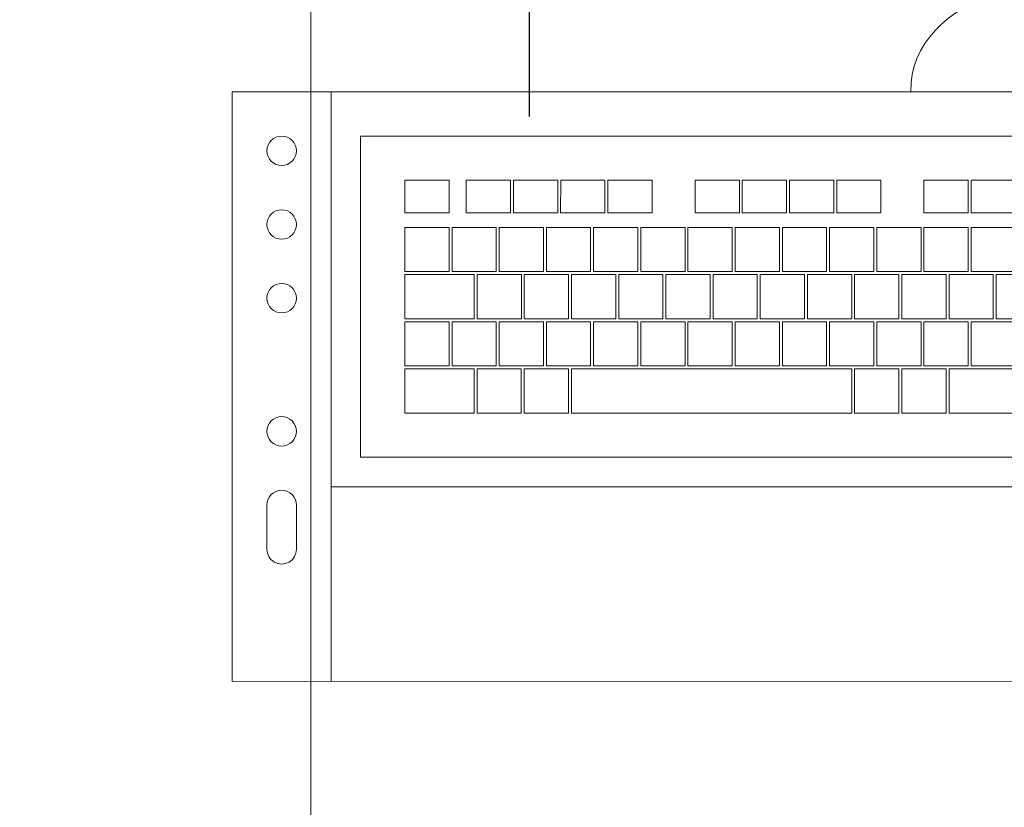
# Model space of a CAD drawing. Header units: millimetres. Extents: x -692150 to 2662533, y -92609 to 65084.
# Tile 586 of 656: x -36863 to -36529, y 23893 to 24160. Entities that reach past the tile are written whole.
import ezdxf
from ezdxf import colors
from ezdxf.entities.mleader import LeaderData, LeaderLine
from ezdxf.math import Vec2, Vec3

# ---------------------------------------------------------------- set-up
doc = ezdxf.new("R2010")
doc.units = ezdxf.units.MM
doc.layers.get('Defpoints').update_dxf_attribs({"color": 30})
doc.layers.add('00_АР_Номер мебели', color=1, linetype='Continuous', lineweight=13, plot=False)
doc.layers.add('00_АР_Подложка', color=7, linetype='Continuous', lineweight=0, true_color=0x9b9292)
doc.layers.add('09_АР_Мебель', color=7, linetype='Continuous', lineweight=9, true_color=0x000000)
doc.layers.add('06_АР_Мебель', color=4, linetype='Continuous', lineweight=9)
doc.layers.add('17_АР_Текст', color=235, linetype='Continuous', lineweight=0)
doc.layers.add('ЭОМ', color=7, linetype='Continuous')
doc.styles.add('_ТЕКСТОВЫЙ', font='arial.ttf', dxfattribs={"width": 0.8})
doc.styles.get("Standard").update_dxf_attribs({"font": 'arial.ttf'})

# ---------------------------------------------------------------- blocks, each defined once
blk = doc.blocks.new('_DotSmall')
at = {"color": 0, "linetype": 'ByBlock', "const_width": 0.5}
blk.add_lwpolyline([(-0.0625, 0, 1), (0.0625, 0, 1)], format="xyb", close=True, dxfattribs=at)
blk = doc.blocks.new('_Dot')
at = {"color": 0, "linetype": 'ByBlock', "lineweight": -2}
blk.add_line((-0.5, 0), (-1, 0), dxfattribs=at)
at = {"color": 0, "linetype": 'ByBlock', "const_width": 0.5}
blk.add_lwpolyline([(-0.25, 0, 1), (0.25, 0, 1)], format="xyb", close=True, dxfattribs=at)
blk = doc.blocks.new('Компьютер')
at = {"layer": '00_АР_Подложка', "lineweight": 0}
for p, q in [((-281.52, -8.22), (178.19, 8.05)), ((-274.45, -208.09), (-281.52, -8.22)), ((-248.04, -7.03), (-240.97, -206.91)), ((-237.52, -21.67), (135.25, -8.48)), ((-233.66, -130.6), (-237.52, -21.67)), ((-31.11, -29.37), (-46.11, -29.9)), ((-45.72, -40.9), (-46.11, -29.9)), ((-31.11, -29.37), (-30.73, -40.37)), ((-15.12, -28.81), (-30.12, -29.34)), ((-29.73, -40.33), (-30.12, -29.34)), ((-138.21, -33.16), (-153.2, -33.69)), ((-138.21, -33.16), (-137.83, -44.16)), ((-108.65, -32.12), (-123.64, -32.65)), ((-123.25, -43.64), (-123.64, -32.65)), ((-108.65, -32.12), (-108.26, -43.11)), ((-92.66, -31.55), (-107.65, -32.08)), ((-107.26, -43.08), (-107.65, -32.08)), ((-92.66, -31.55), (-92.27, -42.55)), ((-76.67, -30.99), (-91.66, -31.52)), ((-91.27, -42.51), (-91.66, -31.52)), ((-76.67, -30.99), (-76.28, -41.98)), ((-60.68, -30.42), (-75.67, -30.95)), ((-75.28, -41.94), (-75.67, -30.95)), ((-60.68, -30.42), (-60.29, -41.41)), ((-207, -35.6), (-222, -36.13)), ((-221.61, -47.12), (-222, -36.13)), ((-207, -35.6), (-206.62, -46.59)), ((-186.18, -34.86), (-201.17, -35.39)), ((-200.79, -46.39), (-201.17, -35.39)), ((-186.18, -34.86), (-185.8, -45.85)), ((-170.19, -34.3), (-185.18, -34.83)), ((-184.8, -45.82), (-185.18, -34.83)), ((-170.19, -34.3), (-169.81, -45.29)), ((-154.2, -33.73), (-169.19, -34.26)), ((-168.81, -45.25), (-169.19, -34.26)), ((-154.2, -33.73), (-153.82, -44.72)), ((-152.82, -44.69), (-153.2, -33.69)), ((-14.74, -39.8), (-29.73, -40.33)), ((-108.26, -43.11), (-123.25, -43.64)), ((-92.27, -42.55), (-107.26, -43.08)), ((-76.28, -41.98), (-91.27, -42.51)), ((-60.29, -41.41), (-75.28, -41.94)), ((-30.73, -40.37), (-45.72, -40.9)), ((-206.62, -46.59), (-221.61, -47.12)), ((-185.8, -45.85), (-200.79, -46.39)), ((-169.81, -45.29), (-184.8, -45.82)), ((-153.82, -44.72), (-168.81, -45.25)), ((-137.83, -44.16), (-152.82, -44.69)), ((-77.52, -47.03), (-62.53, -46.5)), ((-62.53, -46.5), (-62, -61.49)), ((-61.53, -46.46), (-46.54, -45.93)), ((-61, -61.45), (-61.53, -46.46)), ((-46.54, -45.93), (-46.01, -60.92)), ((-45.54, -45.89), (-30.55, -45.36)), ((-45.01, -60.89), (-45.54, -45.89)), ((-30.55, -45.36), (-30.02, -60.35)), ((-29.55, -45.33), (-14.56, -44.8)), ((-29.02, -60.32), (-29.55, -45.33)), ((-173.46, -50.42), (-158.47, -49.89)), ((-158.47, -49.89), (-157.94, -64.88)), ((-157.47, -49.86), (-142.48, -49.33)), ((-156.94, -64.85), (-157.47, -49.86)), ((-142.48, -49.33), (-141.95, -64.32)), ((-141.48, -49.29), (-126.49, -48.76)), ((-140.95, -64.28), (-141.48, -49.29)), ((-126.49, -48.76), (-125.96, -63.75)), ((-125.49, -48.72), (-110.5, -48.19)), ((-124.96, -63.71), (-125.49, -48.72)), ((-110.5, -48.19), (-109.97, -63.18)), ((-109.5, -48.16), (-94.51, -47.63)), ((-108.97, -63.15), (-109.5, -48.16)), ((-94.51, -47.63), (-93.98, -62.62)), ((-93.51, -47.59), (-78.52, -47.06)), ((-92.98, -62.58), (-93.51, -47.59)), ((-78.52, -47.06), (-77.99, -62.05)), ((-76.99, -62.02), (-77.52, -47.03)), ((-221.43, -52.12), (-206.44, -51.59)), ((-220.9, -67.11), (-221.43, -52.12)), ((-206.44, -51.59), (-205.91, -66.58)), ((-205.44, -51.55), (-190.45, -51.02)), ((-204.91, -66.54), (-205.44, -51.55)), ((-190.45, -51.02), (-189.92, -66.01)), ((-189.45, -50.99), (-174.46, -50.46)), ((-188.92, -65.98), (-189.45, -50.99)), ((-174.46, -50.46), (-173.93, -65.45)), ((-172.93, -65.41), (-173.46, -50.42)), ((-14.03, -59.79), (-29.02, -60.32)), ((-109.97, -63.18), (-124.96, -63.71)), ((-93.98, -62.62), (-108.97, -63.15)), ((-100.44, -63.85), (-85.45, -63.32)), ((-77.99, -62.05), (-92.98, -62.58)), ((-85.45, -63.32), (-84.92, -78.31)), ((-84.45, -63.28), (-69.46, -62.75)), ((-83.92, -78.27), (-84.45, -63.28)), ((-62, -61.49), (-76.99, -62.02)), ((-69.46, -62.75), (-68.93, -77.74)), ((-68.46, -62.72), (-53.47, -62.19)), ((-67.93, -77.71), (-68.46, -62.72)), ((-46.01, -60.92), (-61, -61.45)), ((-53.47, -62.19), (-52.94, -77.18)), ((-52.47, -62.15), (-37.48, -61.62)), ((-51.94, -77.14), (-52.47, -62.15)), ((-30.02, -60.35), (-45.01, -60.89)), ((-37.48, -61.62), (-36.95, -76.61)), ((-36.48, -61.58), (-21.49, -61.05)), ((-35.95, -76.57), (-36.48, -61.58)), ((-21.49, -61.05), (-20.96, -76.04)), ((-20.49, -61.02), (-5.5, -60.49)), ((-19.96, -76.01), (-20.49, -61.02)), ((-205.91, -66.58), (-220.9, -67.11)), ((-189.92, -66.01), (-204.91, -66.54)), ((-196.38, -67.24), (-181.39, -66.71)), ((-173.93, -65.45), (-188.92, -65.98)), ((-181.39, -66.71), (-180.86, -81.7)), ((-180.39, -66.68), (-165.4, -66.15)), ((-179.86, -81.67), (-180.39, -66.68)), ((-157.94, -64.88), (-172.93, -65.41)), ((-165.4, -66.15), (-164.87, -81.14)), ((-164.4, -66.11), (-149.41, -65.58)), ((-163.87, -81.1), (-164.4, -66.11)), ((-141.95, -64.32), (-156.94, -64.85)), ((-149.41, -65.58), (-148.88, -80.57)), ((-148.41, -65.54), (-133.42, -65.01)), ((-147.88, -80.54), (-148.41, -65.54)), ((-125.96, -63.75), (-140.95, -64.28)), ((-133.42, -65.01), (-132.89, -80.01)), ((-132.42, -64.98), (-117.43, -64.45)), ((-131.89, -79.97), (-132.42, -64.98)), ((-117.43, -64.45), (-116.9, -79.44)), ((-116.43, -64.41), (-101.44, -63.88)), ((-115.9, -79.4), (-116.43, -64.41)), ((-101.44, -63.88), (-100.91, -78.87)), ((-99.91, -78.84), (-100.44, -63.85)), ((-220.86, -68.11), (-197.38, -67.28)), ((-220.33, -83.1), (-220.86, -68.11)), ((-197.38, -67.28), (-196.85, -82.27)), ((-195.85, -82.23), (-196.38, -67.24)), ((-36.95, -76.61), (-51.94, -77.14)), ((-20.96, -76.04), (-35.95, -76.57)), ((-4.97, -75.48), (-19.96, -76.01)), ((-132.89, -80.01), (-147.88, -80.54)), ((-116.9, -79.44), (-131.89, -79.97)), ((-100.91, -78.87), (-115.9, -79.4)), ((-108.37, -80.14), (-93.38, -79.61)), ((-84.92, -78.31), (-99.91, -78.84)), ((-93.38, -79.61), (-92.85, -94.6)), ((-92.38, -79.57), (-77.39, -79.04)), ((-91.85, -94.56), (-92.38, -79.57)), ((-68.93, -77.74), (-83.92, -78.27)), ((-77.39, -79.04), (-76.86, -94.03)), ((-76.39, -79.01), (-61.4, -78.48)), ((-75.86, -94), (-76.39, -79.01)), ((-52.94, -77.18), (-67.93, -77.71)), ((-61.4, -78.48), (-60.87, -93.47)), ((-60.4, -78.44), (-45.41, -77.91)), ((-59.87, -93.43), (-60.4, -78.44)), ((-45.41, -77.91), (-44.88, -92.9)), ((-44.41, -77.87), (-29.42, -77.34)), ((-43.88, -92.87), (-44.41, -77.87)), ((-29.42, -77.34), (-28.89, -92.33)), ((-28.42, -77.31), (-13.43, -76.78)), ((-27.89, -92.3), (-28.42, -77.31)), ((-196.85, -82.27), (-220.33, -83.1)), ((-204.31, -83.53), (-189.32, -83)), ((-180.86, -81.7), (-195.85, -82.23)), ((-189.32, -83), (-188.79, -97.99)), ((-188.32, -82.97), (-173.33, -82.44)), ((-187.79, -97.96), (-188.32, -82.97)), ((-164.87, -81.14), (-179.86, -81.67)), ((-173.33, -82.44), (-172.8, -97.43)), ((-172.33, -82.4), (-157.34, -81.87)), ((-171.8, -97.39), (-172.33, -82.4)), ((-148.88, -80.57), (-163.87, -81.1)), ((-157.34, -81.87), (-156.81, -96.86)), ((-156.34, -81.84), (-141.35, -81.31)), ((-155.81, -96.83), (-156.34, -81.84)), ((-141.35, -81.31), (-140.82, -96.3)), ((-140.35, -81.27), (-125.36, -80.74)), ((-139.82, -96.26), (-140.35, -81.27)), ((-125.36, -80.74), (-124.83, -95.73)), ((-124.36, -80.7), (-109.37, -80.17)), ((-123.83, -95.69), (-124.36, -80.7)), ((-109.37, -80.17), (-108.84, -95.16)), ((-107.84, -95.13), (-108.37, -80.14)), ((-220.3, -84.1), (-205.31, -83.57)), ((-219.77, -99.09), (-220.3, -84.1)), ((-205.31, -83.57), (-204.78, -98.56)), ((-203.78, -98.52), (-204.31, -83.53)), ((-44.88, -92.9), (-59.87, -93.43)), ((-28.89, -92.33), (-43.88, -92.87)), ((-35.35, -93.56), (-11.86, -92.73)), ((-12.9, -91.77), (-27.89, -92.3)), ((-163.27, -98.09), (-68.33, -94.73)), ((-140.82, -96.3), (-155.81, -96.83)), ((-124.83, -95.73), (-139.82, -96.26)), ((-108.84, -95.16), (-123.83, -95.69)), ((-92.85, -94.6), (-107.84, -95.13)), ((-76.86, -94.03), (-91.85, -94.56)), ((-60.87, -93.47), (-75.86, -94)), ((-68.33, -94.73), (-67.8, -109.72)), ((-67.33, -94.7), (-52.34, -94.17)), ((-66.8, -109.69), (-67.33, -94.7)), ((-52.34, -94.17), (-51.81, -109.16)), ((-51.34, -94.13), (-36.35, -93.6)), ((-50.81, -109.12), (-51.34, -94.13)), ((-36.35, -93.6), (-35.82, -108.59)), ((-34.82, -108.55), (-35.35, -93.56)), ((-204.78, -98.56), (-219.77, -99.09)), ((-219.73, -100.09), (-196.25, -99.26)), ((-219.2, -115.08), (-219.73, -100.09)), ((-188.79, -97.99), (-203.78, -98.52)), ((-196.25, -99.26), (-195.72, -114.25)), ((-195.25, -99.22), (-180.26, -98.69)), ((-194.72, -114.21), (-195.25, -99.22)), ((-172.8, -97.43), (-187.79, -97.96)), ((-180.26, -98.69), (-179.73, -113.68)), ((-179.26, -98.66), (-164.27, -98.13)), ((-178.73, -113.65), (-179.26, -98.66)), ((-156.81, -96.86), (-171.8, -97.39)), ((-164.27, -98.13), (-163.74, -113.12)), ((-162.74, -113.08), (-163.27, -98.09)), ((-67.8, -109.72), (-162.74, -113.08)), ((-51.81, -109.16), (-66.8, -109.69)), ((-35.82, -108.59), (-50.81, -109.12)), ((-11.33, -107.72), (-34.82, -108.55)), ((-163.74, -113.12), (-178.73, -113.65)), ((-195.72, -114.25), (-219.2, -115.08)), ((-179.73, -113.68), (-194.72, -114.21)), ((139.11, -117.41), (-233.66, -130.6)), ((-243.3, -140.95), (149.45, -127.05)), ((-233.31, -140.59), (-243.3, -140.95)), ((-264.82, -147.9), (-264.29, -162.9)), ((-254.29, -162.54), (-254.83, -147.55)), ((185.27, -191.82), (-274.45, -208.09))]:
    blk.add_line(p, q, dxfattribs=at)
for centre in [(-264.07, -27.61), (-263.19, -52.6), (-262.3, -77.58), (-260.71, -122.74)]:
    blk.add_circle(centre, 5, dxfattribs=at)
for centre, start, end in [((-259.82, -147.73), 2.0267, 182.0267), ((-259.29, -162.72), 182.0267, 2.0267)]:
    blk.add_arc(centre, 5, start, end, dxfattribs=at)
blk.add_open_spline([(-51.66, -0.08), (-53.29, 32.49), (17.85, 54.71), (84.3, 31.82), (115.93, 42.23), (128.7, 63.32), (129.53, 97.58)], degree=3, knots=[0, 0, 0, 0, 111.099215, 156.303039, 180.580053, 211.421886, 211.421886, 211.421886, 211.421886], dxfattribs=at)
at = {"layer": '06_АР_Мебель', "lineweight": 0}
for p, q in [((-281.52, -8.22), (178.19, 8.05)), ((-274.45, -208.09), (-281.52, -8.22)), ((-248.04, -7.03), (-240.97, -206.91)), ((-237.52, -21.67), (135.25, -8.48)), ((-233.66, -130.6), (-237.52, -21.67)), ((-31.11, -29.37), (-46.11, -29.9)), ((-45.72, -40.9), (-46.11, -29.9)), ((-31.11, -29.37), (-30.73, -40.37)), ((-15.12, -28.81), (-30.12, -29.34)), ((-29.73, -40.33), (-30.12, -29.34)), ((-138.21, -33.16), (-153.2, -33.69)), ((-138.21, -33.16), (-137.83, -44.16)), ((-108.65, -32.12), (-123.64, -32.65)), ((-123.25, -43.64), (-123.64, -32.65)), ((-108.65, -32.12), (-108.26, -43.11)), ((-92.66, -31.55), (-107.65, -32.08)), ((-107.26, -43.08), (-107.65, -32.08)), ((-92.66, -31.55), (-92.27, -42.55)), ((-76.67, -30.99), (-91.66, -31.52)), ((-91.27, -42.51), (-91.66, -31.52)), ((-76.67, -30.99), (-76.28, -41.98)), ((-60.68, -30.42), (-75.67, -30.95)), ((-75.28, -41.94), (-75.67, -30.95)), ((-60.68, -30.42), (-60.29, -41.41)), ((-207, -35.6), (-222, -36.13)), ((-221.61, -47.12), (-222, -36.13)), ((-207, -35.6), (-206.62, -46.59)), ((-186.18, -34.86), (-201.17, -35.39)), ((-200.79, -46.39), (-201.17, -35.39)), ((-186.18, -34.86), (-185.8, -45.85)), ((-170.19, -34.3), (-185.18, -34.83)), ((-184.8, -45.82), (-185.18, -34.83)), ((-170.19, -34.3), (-169.81, -45.29)), ((-154.2, -33.73), (-169.19, -34.26)), ((-168.81, -45.25), (-169.19, -34.26)), ((-154.2, -33.73), (-153.82, -44.72)), ((-152.82, -44.69), (-153.2, -33.69)), ((-14.74, -39.8), (-29.73, -40.33)), ((-108.26, -43.11), (-123.25, -43.64)), ((-92.27, -42.55), (-107.26, -43.08)), ((-76.28, -41.98), (-91.27, -42.51)), ((-60.29, -41.41), (-75.28, -41.94)), ((-30.73, -40.37), (-45.72, -40.9)), ((-206.62, -46.59), (-221.61, -47.12)), ((-185.8, -45.85), (-200.79, -46.39)), ((-169.81, -45.29), (-184.8, -45.82)), ((-153.82, -44.72), (-168.81, -45.25)), ((-137.83, -44.16), (-152.82, -44.69)), ((-77.52, -47.03), (-62.53, -46.5)), ((-62.53, -46.5), (-62, -61.49)), ((-61.53, -46.46), (-46.54, -45.93)), ((-61, -61.45), (-61.53, -46.46)), ((-46.54, -45.93), (-46.01, -60.92)), ((-45.54, -45.89), (-30.55, -45.36)), ((-45.01, -60.89), (-45.54, -45.89)), ((-30.55, -45.36), (-30.02, -60.35)), ((-29.55, -45.33), (-14.56, -44.8)), ((-29.02, -60.32), (-29.55, -45.33)), ((-173.46, -50.42), (-158.47, -49.89)), ((-158.47, -49.89), (-157.94, -64.88)), ((-157.47, -49.86), (-142.48, -49.33)), ((-156.94, -64.85), (-157.47, -49.86)), ((-142.48, -49.33), (-141.95, -64.32)), ((-141.48, -49.29), (-126.49, -48.76)), ((-140.95, -64.28), (-141.48, -49.29)), ((-126.49, -48.76), (-125.96, -63.75)), ((-125.49, -48.72), (-110.5, -48.19)), ((-124.96, -63.71), (-125.49, -48.72)), ((-110.5, -48.19), (-109.97, -63.18)), ((-109.5, -48.16), (-94.51, -47.63)), ((-108.97, -63.15), (-109.5, -48.16)), ((-94.51, -47.63), (-93.98, -62.62)), ((-93.51, -47.59), (-78.52, -47.06)), ((-92.98, -62.58), (-93.51, -47.59)), ((-78.52, -47.06), (-77.99, -62.05)), ((-76.99, -62.02), (-77.52, -47.03)), ((-221.43, -52.12), (-206.44, -51.59)), ((-220.9, -67.11), (-221.43, -52.12)), ((-206.44, -51.59), (-205.91, -66.58)), ((-205.44, -51.55), (-190.45, -51.02)), ((-204.91, -66.54), (-205.44, -51.55)), ((-190.45, -51.02), (-189.92, -66.01)), ((-189.45, -50.99), (-174.46, -50.46)), ((-188.92, -65.98), (-189.45, -50.99)), ((-174.46, -50.46), (-173.93, -65.45)), ((-172.93, -65.41), (-173.46, -50.42)), ((-14.03, -59.79), (-29.02, -60.32)), ((-109.97, -63.18), (-124.96, -63.71)), ((-93.98, -62.62), (-108.97, -63.15)), ((-100.44, -63.85), (-85.45, -63.32)), ((-77.99, -62.05), (-92.98, -62.58)), ((-85.45, -63.32), (-84.92, -78.31)), ((-84.45, -63.28), (-69.46, -62.75)), ((-83.92, -78.27), (-84.45, -63.28)), ((-62, -61.49), (-76.99, -62.02)), ((-69.46, -62.75), (-68.93, -77.74)), ((-68.46, -62.72), (-53.47, -62.19)), ((-67.93, -77.71), (-68.46, -62.72)), ((-46.01, -60.92), (-61, -61.45)), ((-53.47, -62.19), (-52.94, -77.18)), ((-52.47, -62.15), (-37.48, -61.62)), ((-51.94, -77.14), (-52.47, -62.15)), ((-30.02, -60.35), (-45.01, -60.89)), ((-37.48, -61.62), (-36.95, -76.61)), ((-36.48, -61.58), (-21.49, -61.05)), ((-35.95, -76.57), (-36.48, -61.58)), ((-21.49, -61.05), (-20.96, -76.04)), ((-20.49, -61.02), (-5.5, -60.49)), ((-19.96, -76.01), (-20.49, -61.02)), ((-205.91, -66.58), (-220.9, -67.11)), ((-189.92, -66.01), (-204.91, -66.54)), ((-196.38, -67.24), (-181.39, -66.71)), ((-173.93, -65.45), (-188.92, -65.98)), ((-181.39, -66.71), (-180.86, -81.7)), ((-180.39, -66.68), (-165.4, -66.15)), ((-179.86, -81.67), (-180.39, -66.68)), ((-157.94, -64.88), (-172.93, -65.41)), ((-165.4, -66.15), (-164.87, -81.14)), ((-164.4, -66.11), (-149.41, -65.58)), ((-163.87, -81.1), (-164.4, -66.11)), ((-141.95, -64.32), (-156.94, -64.85)), ((-149.41, -65.58), (-148.88, -80.57)), ((-148.41, -65.54), (-133.42, -65.01)), ((-147.88, -80.54), (-148.41, -65.54)), ((-125.96, -63.75), (-140.95, -64.28)), ((-133.42, -65.01), (-132.89, -80.01)), ((-132.42, -64.98), (-117.43, -64.45)), ((-131.89, -79.97), (-132.42, -64.98)), ((-117.43, -64.45), (-116.9, -79.44)), ((-116.43, -64.41), (-101.44, -63.88)), ((-115.9, -79.4), (-116.43, -64.41)), ((-101.44, -63.88), (-100.91, -78.87)), ((-99.91, -78.84), (-100.44, -63.85)), ((-220.86, -68.11), (-197.38, -67.28)), ((-220.33, -83.1), (-220.86, -68.11)), ((-197.38, -67.28), (-196.85, -82.27)), ((-195.85, -82.23), (-196.38, -67.24)), ((-36.95, -76.61), (-51.94, -77.14)), ((-20.96, -76.04), (-35.95, -76.57)), ((-4.97, -75.48), (-19.96, -76.01)), ((-132.89, -80.01), (-147.88, -80.54)), ((-116.9, -79.44), (-131.89, -79.97)), ((-100.91, -78.87), (-115.9, -79.4)), ((-108.37, -80.14), (-93.38, -79.61)), ((-84.92, -78.31), (-99.91, -78.84)), ((-93.38, -79.61), (-92.85, -94.6)), ((-92.38, -79.57), (-77.39, -79.04)), ((-91.85, -94.56), (-92.38, -79.57)), ((-68.93, -77.74), (-83.92, -78.27)), ((-77.39, -79.04), (-76.86, -94.03)), ((-76.39, -79.01), (-61.4, -78.48)), ((-75.86, -94), (-76.39, -79.01)), ((-52.94, -77.18), (-67.93, -77.71)), ((-61.4, -78.48), (-60.87, -93.47)), ((-60.4, -78.44), (-45.41, -77.91)), ((-59.87, -93.43), (-60.4, -78.44)), ((-45.41, -77.91), (-44.88, -92.9)), ((-44.41, -77.87), (-29.42, -77.34)), ((-43.88, -92.87), (-44.41, -77.87)), ((-29.42, -77.34), (-28.89, -92.33)), ((-28.42, -77.31), (-13.43, -76.78)), ((-27.89, -92.3), (-28.42, -77.31)), ((-196.85, -82.27), (-220.33, -83.1)), ((-204.31, -83.53), (-189.32, -83)), ((-180.86, -81.7), (-195.85, -82.23)), ((-189.32, -83), (-188.79, -97.99)), ((-188.32, -82.97), (-173.33, -82.44)), ((-187.79, -97.96), (-188.32, -82.97)), ((-164.87, -81.14), (-179.86, -81.67)), ((-173.33, -82.44), (-172.8, -97.43)), ((-172.33, -82.4), (-157.34, -81.87)), ((-171.8, -97.39), (-172.33, -82.4)), ((-148.88, -80.57), (-163.87, -81.1)), ((-157.34, -81.87), (-156.81, -96.86)), ((-156.34, -81.84), (-141.35, -81.31)), ((-155.81, -96.83), (-156.34, -81.84)), ((-141.35, -81.31), (-140.82, -96.3)), ((-140.35, -81.27), (-125.36, -80.74)), ((-139.82, -96.26), (-140.35, -81.27)), ((-125.36, -80.74), (-124.83, -95.73)), ((-124.36, -80.7), (-109.37, -80.17)), ((-123.83, -95.69), (-124.36, -80.7)), ((-109.37, -80.17), (-108.84, -95.16)), ((-107.84, -95.13), (-108.37, -80.14)), ((-220.3, -84.1), (-205.31, -83.57)), ((-219.77, -99.09), (-220.3, -84.1)), ((-205.31, -83.57), (-204.78, -98.56)), ((-203.78, -98.52), (-204.31, -83.53)), ((-44.88, -92.9), (-59.87, -93.43)), ((-28.89, -92.33), (-43.88, -92.87)), ((-35.35, -93.56), (-11.86, -92.73)), ((-12.9, -91.77), (-27.89, -92.3)), ((-163.27, -98.09), (-68.33, -94.73)), ((-140.82, -96.3), (-155.81, -96.83)), ((-124.83, -95.73), (-139.82, -96.26)), ((-108.84, -95.16), (-123.83, -95.69)), ((-92.85, -94.6), (-107.84, -95.13)), ((-76.86, -94.03), (-91.85, -94.56)), ((-60.87, -93.47), (-75.86, -94)), ((-68.33, -94.73), (-67.8, -109.72)), ((-67.33, -94.7), (-52.34, -94.17)), ((-66.8, -109.69), (-67.33, -94.7)), ((-52.34, -94.17), (-51.81, -109.16)), ((-51.34, -94.13), (-36.35, -93.6)), ((-50.81, -109.12), (-51.34, -94.13)), ((-36.35, -93.6), (-35.82, -108.59)), ((-34.82, -108.55), (-35.35, -93.56)), ((-204.78, -98.56), (-219.77, -99.09)), ((-219.73, -100.09), (-196.25, -99.26)), ((-219.2, -115.08), (-219.73, -100.09)), ((-188.79, -97.99), (-203.78, -98.52)), ((-196.25, -99.26), (-195.72, -114.25)), ((-195.25, -99.22), (-180.26, -98.69)), ((-194.72, -114.21), (-195.25, -99.22)), ((-172.8, -97.43), (-187.79, -97.96)), ((-180.26, -98.69), (-179.73, -113.68)), ((-179.26, -98.66), (-164.27, -98.13)), ((-178.73, -113.65), (-179.26, -98.66)), ((-156.81, -96.86), (-171.8, -97.39)), ((-164.27, -98.13), (-163.74, -113.12)), ((-162.74, -113.08), (-163.27, -98.09)), ((-67.8, -109.72), (-162.74, -113.08)), ((-51.81, -109.16), (-66.8, -109.69)), ((-35.82, -108.59), (-50.81, -109.12)), ((-11.33, -107.72), (-34.82, -108.55)), ((-163.74, -113.12), (-178.73, -113.65)), ((-195.72, -114.25), (-219.2, -115.08)), ((-179.73, -113.68), (-194.72, -114.21)), ((139.11, -117.41), (-233.66, -130.6)), ((-243.3, -140.95), (149.45, -127.05)), ((-233.31, -140.59), (-243.3, -140.95)), ((-264.82, -147.9), (-264.29, -162.9)), ((-254.29, -162.54), (-254.83, -147.55)), ((185.27, -191.82), (-274.45, -208.09))]:
    blk.add_line(p, q, dxfattribs=at)
for centre in [(-264.07, -27.61), (-263.19, -52.6), (-262.3, -77.58), (-260.71, -122.74)]:
    blk.add_circle(centre, 5, dxfattribs=at)
for centre, start, end in [((-259.82, -147.73), 2.0267, 182.0267), ((-259.29, -162.72), 182.0267, 2.0267)]:
    blk.add_arc(centre, 5, start, end, dxfattribs=at)
blk.add_open_spline([(-51.66, -0.08), (-53.29, 32.49), (17.85, 54.71), (84.3, 31.82), (115.93, 42.23), (128.7, 63.32), (129.53, 97.58)], degree=3, knots=[0, 0, 0, 0, 111.099215, 156.303039, 180.580053, 211.421886, 211.421886, 211.421886, 211.421886], dxfattribs=at)
blk = doc.blocks.new('Тумба подкатная LIGHT')
at = {"layer": '06_АР_Мебель', "linetype": 'Continuous'}
blk.add_line((430, 500), (430, 0), dxfattribs=at)
at = {"flags": 1}
for tag, p in [('КОД_ОБОРУДОВАНИЯ', (57.28, 679.08)), ('ДОП_ИНФОРМАЦИЯ', (57.28, 626.93)), ('ДОГОВОР', (489.13, 518.24))]:
    blk.add_attdef(tag, p, '', height=25, dxfattribs=at)
at = {"layer": '00_АР_Номер мебели'}
blk.add_attdef('Номер', (29.84, 60.63), '', height=100, dxfattribs=at)
blk = doc.blocks.new('A$C723C25D3')
at = {"layer": 'ЭОМ', "color": 240, "linetype": 'Continuous', "lineweight": 30, "true_color": 0xed1f24}
for p, q in [((-125, 125), (-125, 250)), ((-125, 125), (-250, 125)), ((-125, 125), (0, 125)), ((-125, 125), (-125, 0)), ((-250, 0), (0, 0))]:
    blk.add_line(p, q, dxfattribs=at)
blk.add_arc((-125, 0), 125, 0, 180, dxfattribs=at)
for p in [(-200, 0), (-50, 0)]:
    blk.add_point(p, dxfattribs=at)
blk = doc.blocks.new('*U261')
at = {"color": 7, "linetype": 'Continuous'}
blk.add_blockref('Тумба подкатная LIGHT', (32, -679.76), dxfattribs=at)
at = {"layer": '09_АР_Мебель', "rotation": 357.9733182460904}
blk.add_blockref('Компьютер', (716.99, -243.34), dxfattribs=at)
at = {"layer": 'ЭОМ', "lineweight": 15, "rotation": 180}
for p in [(411, 0), (661, 0)]:
    blk.add_blockref('A$C723C25D3', p, dxfattribs=at)

msp = doc.modelspace()

# ---------------------------------------------------------------- block references
msp.add_blockref('*U261', (-37226.15, 24376.98))

# ---------------------------------------------------------------- leaders
at = {"layer": '17_АР_Текст', "lineweight": 18}
ml = msp.add_multileader_mtext('Standard', dxfattribs=at)
ml.set_content('Клиентский зал {\\L0,0}', color=256, style='_ТЕКСТОВЫЙ')
ml.set_leader_properties(lineweight=0)
ml.set_arrow_properties(name='DOT')
ml.build(insert=Vec2(0, 0))
ml.multileader.update_dxf_attribs({"text_left_attachment_type": 6, "text_right_attachment_type": 6, "dogleg_length": 0.36, "arrow_head_size": 50, "scale": 100})
ctx = ml.context
ctx.base_point, ctx.scale, ctx.char_height, ctx.arrow_head_size, ctx.landing_gap_size, ctx.plane_origin = Vec3(-37947.64, 48659.49), 100, 250, 50, 100, Vec3(-30901.1, 52193.22)
ctx.left_attachment, ctx.right_attachment, ctx.attachment_type = 6, 6, 2
notes = []
notes.append((ctx, [(0, (0, 0, 0), (0, 0), (1, 0), 1, [])]))
ctx.mtext.insert, ctx.mtext.width, ctx.mtext.defined_height, ctx.mtext.flow_direction = Vec3(-37847.64, 48959.49), 2751.8282, 815.52, 5
at = {"layer": '17_АР_Текст', "color": 1, "lineweight": 18}
ml = msp.add_multileader_mtext('Standard', dxfattribs=at)
ml.set_content('{\\C1;Карманы для бланков только в СОПС}', color=1, style='_ТЕКСТОВЫЙ')
ml.set_leader_properties(lineweight=0)
ml.set_arrow_properties(name='DOT')
ml.build(insert=Vec2(0, 0))
ml.multileader.update_dxf_attribs({"text_left_attachment_type": 6, "text_right_attachment_type": 6, "dogleg_length": 0.36, "arrow_head_size": 50, "scale": 100})
ctx = ml.context
ctx.base_point, ctx.scale, ctx.char_height, ctx.arrow_head_size, ctx.landing_gap_size, ctx.plane_origin = Vec3(-29314.52, 48068.19), 100, 100, 50, 100, Vec3(-25566.86, 52909.06)
ctx.left_attachment, ctx.right_attachment, ctx.text_align_type, ctx.attachment_type = 6, 6, 1, 2
notes.append((ctx, [(0, (0, 0, 0), (0, 0), (1, 0), 1, [])]))
ctx.mtext.insert, ctx.mtext.width, ctx.mtext.defined_height, ctx.mtext.alignment, ctx.mtext.flow_direction = Vec3(-27210.56, 48368.19), 4035.2378, 815.52, 2, 5
ml = msp.add_multileader_mtext('Standard', dxfattribs=at)
ml.set_content('{\\fCalibri|b0|i0|c204|p34;\\H0.91667x;\\LКарманы для бланков\\l - СОПС, крепятся на стол МГН и стол для ЦСУ (1400 мм.);\\P\\LИнформ. Стенд А4 на 8 карманов\\l - ГОПС/СОПС, крепится по старым правилам, при отсутствии возможности крепления особенно в СОПСах (отсутствие свободного места на стене или нехватка стены по длине - размещается папка с информацией на столе МГН или столе для ЦСУ).\\P\\LРекламно_информационный стенд\\l - ГОПС/СОПС размещается в клиентском зале, также возможно размещение в тамбуре при условии хорошей освещенности и при условии открывания двери стенд будет виден более чем на 50%. Также стенд должен находиться в прямой видимости для клиентов и ничем не загораживаться.}', color=1, style='_ТЕКСТОВЫЙ')
ml.set_leader_properties(lineweight=0)
ml.set_arrow_properties(name='DOT')
ml.build(insert=Vec2(0, 0))
ml.multileader.update_dxf_attribs({"text_left_attachment_type": 6, "text_right_attachment_type": 6, "dogleg_length": 0.36, "arrow_head_size": 50, "scale": 100})
ctx = ml.context
ctx.base_point, ctx.scale, ctx.char_height, ctx.arrow_head_size, ctx.landing_gap_size, ctx.plane_origin = Vec3(-27020.92, 45459.44), 100, 100, 50, 100, Vec3(-22944.22, 54969.07)
ctx.left_attachment, ctx.right_attachment, ctx.text_align_type, ctx.attachment_type = 6, 6, 1, 2
notes.append((ctx, [(0, (0, 0, 0), (0, 0), (1, 0), 1, [])]))
ctx.mtext.insert, ctx.mtext.width, ctx.mtext.defined_height, ctx.mtext.alignment, ctx.mtext.flow_direction = Vec3(-24919.4, 45773.6), 2892.94, 2008.72, 2, 5
at = {"layer": '17_АР_Текст', "lineweight": 18}
ml = msp.add_multileader_mtext('Standard', dxfattribs=at)
ml.set_content('{\\C1;Хранение:\\P1 стеллаж / шкаф = до 5 торговых стеллажей\\P3 стеллаж / шкаф = 6-9 торговых стеллажей\\P4 стеллаж / шкаф = 10 и более торговых стеллажей}', color=256, style='_ТЕКСТОВЫЙ')
ml.set_leader_properties(lineweight=0)
ml.set_arrow_properties(name='DOT')
ml.build(insert=Vec2(0, 0))
ml.multileader.update_dxf_attribs({"text_left_attachment_type": 6, "text_right_attachment_type": 6, "dogleg_length": 0.36, "arrow_head_size": 50, "scale": 100})
ctx = ml.context
ctx.base_point, ctx.scale, ctx.char_height, ctx.arrow_head_size, ctx.landing_gap_size, ctx.plane_origin = Vec3(-37158.5, 36381.3), 100, 170, 50, 100, Vec3(-71808.09, 38274.23)
ctx.left_attachment, ctx.right_attachment, ctx.attachment_type = 6, 6, 2
notes.append((ctx, [(0, (0, 0, 0), (0, 0), (1, 0), 1, [])]))
ctx.mtext.insert, ctx.mtext.width, ctx.mtext.defined_height, ctx.mtext.flow_direction = Vec3(-37058.5, 36636.82), 5942.6739, 960.06, 5
ml = msp.add_multileader_mtext('Standard', dxfattribs=at)
ml.set_content('{\\C1;Если нет отдельного помещения.}', color=256, style='_ТЕКСТОВЫЙ')
ml.set_leader_properties(lineweight=0)
ml.set_arrow_properties(name='DOT')
ml.build(insert=Vec2(0, 0))
ml.multileader.update_dxf_attribs({"text_left_attachment_type": 6, "text_right_attachment_type": 6, "dogleg_length": 0.36, "arrow_head_size": 50, "scale": 100})
ctx = ml.context
ctx.base_point, ctx.scale, ctx.char_height, ctx.arrow_head_size, ctx.landing_gap_size, ctx.plane_origin = Vec3(-53487.45, 28479.17), 100, 200, 50, 100, Vec3(-50500.38, 32774.12)
ctx.left_attachment, ctx.right_attachment, ctx.attachment_type = 6, 6, 2
notes.append((ctx, [(0, (0, 0, 0), (0, 0), (1, 0), 1, [])]))
ctx.mtext.insert, ctx.mtext.width, ctx.mtext.defined_height, ctx.mtext.flow_direction = Vec3(-53387.45, 28780.5), 2047.5875, 815.52, 5
ml = msp.add_multileader_mtext('Standard', dxfattribs=at)
ml.set_content('Отдел доставки {\\L0,0}', color=256, style='_ТЕКСТОВЫЙ')
ml.set_leader_properties(lineweight=0)
ml.set_arrow_properties(name='DOT')
ml.build(insert=Vec2(0, 0))
ml.multileader.update_dxf_attribs({"text_left_attachment_type": 6, "text_right_attachment_type": 6, "dogleg_length": 0.36, "arrow_head_size": 50, "scale": 100})
ctx = ml.context
ctx.base_point, ctx.scale, ctx.char_height, ctx.arrow_head_size, ctx.landing_gap_size, ctx.plane_origin = Vec3(-40098.31, 26367.05), 100, 250, 50, 100, Vec3(-32960.64, 30414.13)
ctx.left_attachment, ctx.right_attachment, ctx.attachment_type = 6, 6, 2
notes.append((ctx, [(0, (0, 0, 0), (0, 0), (1, 0), 1, [])]))
ctx.mtext.insert, ctx.mtext.width, ctx.mtext.defined_height, ctx.mtext.flow_direction = Vec3(-39998.31, 26668.38), 2751.8282, 815.52, 5
ml = msp.add_multileader_mtext('Standard', dxfattribs=at)
ml.set_content('{\\C1;Если отдельное помещение.}', color=256, style='_ТЕКСТОВЫЙ')
ml.set_leader_properties(lineweight=0)
ml.set_arrow_properties(name='DOT')
ml.build(insert=Vec2(0, 0))
ml.multileader.update_dxf_attribs({"text_left_attachment_type": 6, "text_right_attachment_type": 6, "dogleg_length": 0.36, "arrow_head_size": 50, "scale": 100})
ctx = ml.context
ctx.base_point, ctx.scale, ctx.char_height, ctx.arrow_head_size, ctx.landing_gap_size, ctx.plane_origin = Vec3(-53458.41, 25040.97), 100, 200, 50, 100, Vec3(-49200.51, 29330.13)
ctx.left_attachment, ctx.right_attachment, ctx.attachment_type = 6, 6, 2
notes.append((ctx, [(0, (0, 0, 0), (0, 0), (1, 0), 1, [])]))
ctx.mtext.insert, ctx.mtext.width, ctx.mtext.defined_height, ctx.mtext.flow_direction = Vec3(-53358.41, 25342.3), 2206.5981, 815.52, 5
ml = msp.add_multileader_mtext('Standard', dxfattribs=at)
ml.set_content('Стол упаковочный', color=256, style='_ТЕКСТОВЫЙ')
ml.set_leader_properties(lineweight=0)
ml.set_arrow_properties(name='DOT')
ml.build(insert=Vec2(0, 0))
ml.multileader.update_dxf_attribs({"text_left_attachment_type": 6, "text_right_attachment_type": 6, "dogleg_length": 0.36, "arrow_head_size": 50, "scale": 100})
ctx = ml.context
ctx.base_point, ctx.scale, ctx.char_height, ctx.arrow_head_size, ctx.landing_gap_size, ctx.plane_origin = Vec3(-59543.93, 24465.64), 100, 250, 50, 100, Vec3(-53260.07, 29841.85)
ctx.left_attachment, ctx.right_attachment, ctx.attachment_type = 6, 6, 2
notes.append((ctx, [(1, (1, 1, 0), (-59579.93, 24465.64), (1, 0), 36, [(0, [(-59574.4, 23566.89)], 0, [])])]))
ctx.mtext.insert, ctx.mtext.width, ctx.mtext.defined_height, ctx.mtext.flow_direction = Vec3(-59443.93, 24789.14), 2013.9311, 815.52, 5
at = {"layer": '17_АР_Текст', "color": 0, "linetype": 'ByBlock', "lineweight": 0}
ml = msp.add_multileader_mtext('Standard', dxfattribs=at)
ml.set_content('{\\C256;Служебное помещение \\fArial|b1|i0|c204|p34;А\\fArial|b0|i0|c204|p34; \\L0,0}', color=7, style='_ТЕКСТОВЫЙ')
ml.set_leader_properties(linetype='Continuous', lineweight=0)
ml.set_arrow_properties(name='DOTSMALL')
ml.build(insert=Vec2(0, 0))
ml.multileader.update_dxf_attribs({"has_dogleg": 0, "text_left_attachment_type": 6, "text_right_attachment_type": 6, "dogleg_length": 0, "arrow_head_size": 200})
ctx = ml.context
ctx.base_point, ctx.char_height, ctx.arrow_head_size, ctx.landing_gap_size, ctx.plane_origin = Vec3(-52481.27, 24283.88), 250, 200, 50, Vec3(-51928.21, 35103.33)
ctx.left_attachment, ctx.right_attachment = 6, 6
notes.append((ctx, [(0, (0, 0, 0), (0, 0), (1, 0), 1, [])]))
ctx.mtext.insert, ctx.mtext.width, ctx.mtext.defined_height, ctx.mtext.flow_direction = Vec3(-52431.27, 24583.88), 2042.1675, 893.56, 5
at = {"layer": '17_АР_Текст', "lineweight": 18}
ml = msp.add_multileader_mtext('Standard', dxfattribs=at)
ml.set_content('{\\C1;Стол 1400,\\Pесли не видно \\Pиз клиентской\\Pзоны.}', color=256, style='_ТЕКСТОВЫЙ')
ml.set_leader_properties(lineweight=0)
ml.set_arrow_properties(name='DOT')
ml.build(insert=Vec2(0, 0))
ml.multileader.update_dxf_attribs({"text_left_attachment_type": 6, "text_right_attachment_type": 6, "dogleg_length": 0.36, "arrow_head_size": 50, "scale": 100})
ctx = ml.context
ctx.base_point, ctx.scale, ctx.char_height, ctx.arrow_head_size, ctx.landing_gap_size, ctx.plane_origin = Vec3(-41112.85, 24110), 100, 250, 50, 100, Vec3(-37030.71, 30065.61)
ctx.left_attachment, ctx.right_attachment, ctx.attachment_type = 6, 6, 2
notes.append((ctx, [(0, (0, 0, 0), (0, 0), (1, 0), 1, [])]))
ctx.mtext.insert, ctx.mtext.width, ctx.mtext.defined_height, ctx.mtext.flow_direction = Vec3(-41012.85, 24410), 3403.529, 2402.57, 5
at = {"layer": 'Defpoints', "lineweight": 18}
ml = msp.add_multileader_mtext('Standard', dxfattribs=at)
ml.set_content('ЦСУ _ФОРМАТ 1_за барьером оператора', color=256, style='_ТЕКСТОВЫЙ')
ml.set_leader_properties(lineweight=0)
ml.set_arrow_properties(name='DOT')
ml.build(insert=Vec2(0, 0))
ml.multileader.update_dxf_attribs({"text_left_attachment_type": 6, "text_right_attachment_type": 6, "dogleg_length": 0.36, "arrow_head_size": 50, "scale": 100})
ctx = ml.context
ctx.base_point, ctx.scale, ctx.char_height, ctx.arrow_head_size, ctx.landing_gap_size, ctx.plane_origin = Vec3(-17685.8, 48831.91), 100, 200, 50, 100, Vec3(-19857.15, 44190.57)
ctx.left_attachment, ctx.right_attachment, ctx.text_align_type, ctx.attachment_type = 6, 6, 1, 2
notes.append((ctx, [(0, (0, 0, 0), (0, 0), (1, 0), 1, [])]))
ctx.mtext.insert, ctx.mtext.width, ctx.mtext.defined_height, ctx.mtext.alignment, ctx.mtext.flow_direction = Vec3(-15399.27, 49087.43), 5828.6114, 1000, 2, 5
ml = msp.add_multileader_mtext('Standard', dxfattribs=at)
ml.set_content('ЦСУ _ФОРМАТ 2_в клиентском зале', color=256, style='_ТЕКСТОВЫЙ')
ml.set_leader_properties(lineweight=0)
ml.set_arrow_properties(name='DOT')
ml.build(insert=Vec2(0, 0))
ml.multileader.update_dxf_attribs({"text_left_attachment_type": 6, "text_right_attachment_type": 6, "dogleg_length": 0.36, "arrow_head_size": 50, "scale": 100})
ctx = ml.context
ctx.base_point, ctx.scale, ctx.char_height, ctx.arrow_head_size, ctx.landing_gap_size, ctx.plane_origin = Vec3(-10055.55, 48831.91), 100, 200, 50, 100, Vec3(-14413.43, 44190.57)
ctx.left_attachment, ctx.right_attachment, ctx.text_align_type, ctx.attachment_type = 6, 6, 1, 2
notes.append((ctx, [(0, (0, 0, 0), (0, 0), (1, 0), 1, [])]))
ctx.mtext.insert, ctx.mtext.width, ctx.mtext.defined_height, ctx.mtext.alignment, ctx.mtext.flow_direction = Vec3(-8043.47, 49087.43), 5828.6114, 1000, 2, 5
ml = msp.add_multileader_mtext('Standard', dxfattribs=at)
ml.set_content('ЦСУ _ФОРМАТ 2_в клиентском зале', color=256, style='_ТЕКСТОВЫЙ')
ml.set_leader_properties(lineweight=0)
ml.set_arrow_properties(name='DOT')
ml.build(insert=Vec2(0, 0))
ml.multileader.update_dxf_attribs({"text_left_attachment_type": 6, "text_right_attachment_type": 6, "dogleg_length": 0.36, "arrow_head_size": 50, "scale": 100})
ctx = ml.context
ctx.base_point, ctx.scale, ctx.char_height, ctx.arrow_head_size, ctx.landing_gap_size, ctx.plane_origin = Vec3(-2359.31, 48831.91), 100, 200, 50, 100, Vec3(-6717.19, 44190.57)
ctx.left_attachment, ctx.right_attachment, ctx.text_align_type, ctx.attachment_type = 6, 6, 1, 2
notes.append((ctx, [(0, (0, 0, 0), (0, 0), (1, 0), 1, [])]))
ctx.mtext.insert, ctx.mtext.width, ctx.mtext.defined_height, ctx.mtext.alignment, ctx.mtext.flow_direction = Vec3(-347.23, 49087.43), 5828.6114, 1000, 2, 5
ml = msp.add_multileader_mtext('Standard', dxfattribs=at)
ml.set_content('ЦСУ _ФОРМАТ 3_в клиентском зале', color=256, style='_ТЕКСТОВЫЙ')
ml.set_leader_properties(lineweight=0)
ml.set_arrow_properties(name='DOT')
ml.build(insert=Vec2(0, 0))
ml.multileader.update_dxf_attribs({"text_left_attachment_type": 6, "text_right_attachment_type": 6, "dogleg_length": 0.36, "arrow_head_size": 50, "scale": 100})
ctx = ml.context
ctx.base_point, ctx.scale, ctx.char_height, ctx.arrow_head_size, ctx.landing_gap_size, ctx.plane_origin = Vec3(5418.69, 48831.91), 100, 200, 50, 100, Vec3(-851.27, 44190.57)
ctx.left_attachment, ctx.right_attachment, ctx.text_align_type, ctx.attachment_type = 6, 6, 1, 2
notes.append((ctx, [(0, (0, 0, 0), (0, 0), (1, 0), 1, [])]))
ctx.mtext.insert, ctx.mtext.width, ctx.mtext.defined_height, ctx.mtext.alignment, ctx.mtext.flow_direction = Vec3(7430.78, 49087.43), 5828.6114, 1000, 2, 5
ml = msp.add_multileader_mtext('Standard', dxfattribs=at)
ml.set_content('Динамическая', color=256, style='_ТЕКСТОВЫЙ')
ml.set_leader_properties(lineweight=0)
ml.set_arrow_properties(name='DOT')
ml.build(insert=Vec2(0, 0))
ml.multileader.update_dxf_attribs({"text_left_attachment_type": 6, "text_right_attachment_type": 6, "dogleg_length": 0.36, "arrow_head_size": 50, "scale": 100})
ctx = ml.context
ctx.base_point, ctx.scale, ctx.char_height, ctx.arrow_head_size, ctx.landing_gap_size, ctx.plane_origin = Vec3(-56924.46, 26515), 100, 250, 50, 100, Vec3(-54186.54, 31209.91)
ctx.left_attachment, ctx.right_attachment, ctx.text_align_type, ctx.attachment_type = 6, 6, 1, 2
notes.append((ctx, [(0, (0, 0, 0), (0, 0), (1, 0), 1, [])]))
ctx.mtext.insert, ctx.mtext.width, ctx.mtext.defined_height, ctx.mtext.alignment, ctx.mtext.flow_direction = Vec3(-55897.52, 26823.32), 2120.4517, 1000, 2, 5
for ctx, leaders in notes:
    for number, flags, end, landing, length, lines in leaders:
        leader = LeaderData()
        leader.index, (leader.has_last_leader_line, leader.has_dogleg_vector, leader.attachment_direction) = number, flags
        leader.last_leader_point, leader.dogleg_vector, leader.dogleg_length = Vec3(end), Vec3(landing), length
        for number, points, colour, breaks in lines:
            line = LeaderLine()
            line.index, line.vertices, line.color, line.breaks = number, Vec3.list(points), colors.encode_raw_color(colour), breaks
            leader.lines.append(line)
        ctx.leaders.append(leader)

doc.saveas('drawing.dxf')
